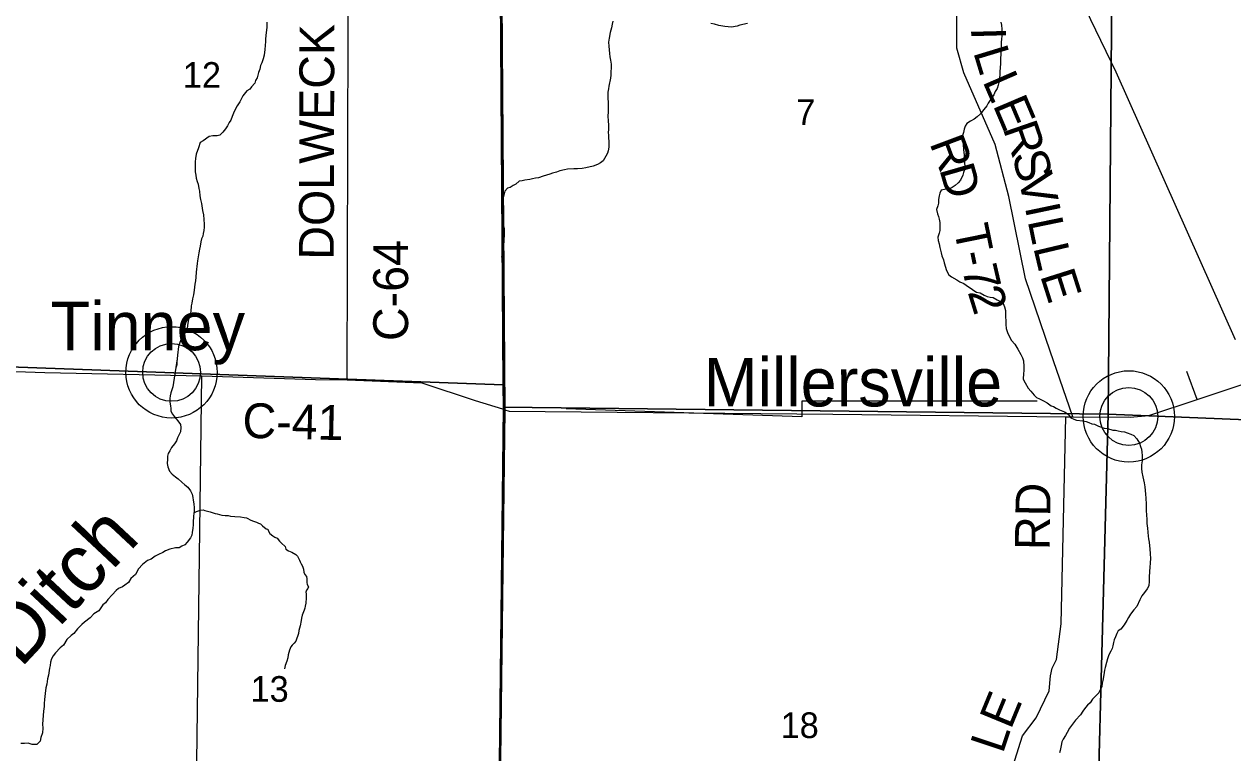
# Model space of a CAD drawing. Extents: x 1588073 to 2013523, y 1090242 to 1357120.
# Drawn here: x 1744211 to 1754621, y 1204560 to 1210833 of the extents above; entities that cross this region are included whole.
import ezdxf

# ---------------------------------------------------------------- set-up
doc = ezdxf.new("R2010")
doc.units = 0
for name, color, linetype in [('GM_X_County_Road', 7, 'Continuous'), ('GM_X_County_Road_Text', 7, 'Continuous'), ('GM_X_Major_River', 7, 'Continuous'), ('GM_X_Minor_River', 7, 'Continuous'), ('GM_X_Minor_River_Text', 7, 'Continuous'), ('GM_X_Rail_Line', 7, 'Continuous'), ('GM_X_Section', 7, 'Continuous'), ('GM_X_Section_Text', 7, 'Continuous'), ('GM_X_Township', 7, 'Continuous'), ('GM_X_Township_Road', 7, 'Continuous'), ('GM_X_Township_Road_Text', 7, 'Continuous'), ('GM_X_Unincorporated', 7, 'Continuous'), ('GM_X_Unincorporated_Location', 7, 'Continuous'), ('GM_X_Unincorporated_Text', 7, 'Continuous')]:
    doc.layers.add(name, color=color, linetype=linetype)

msp = doc.modelspace()

# ---------------------------------------------------------------- linework, layer by layer
at = {"layer": 'GM_X_County_Road'}
for points in [[(1746993, 1207772), (1747001, 1210785), (1747024, 1213004)], [(1716141, 1207831), (1721649, 1207886), (1727016, 1207966), (1732385, 1208037), (1737731, 1208067), (1740459, 1207970), (1744388, 1207833), (1745742, 1207804), (1746720, 1207775), (1746993, 1207772)], [(1745672, 1202488), (1745742, 1207804)], [(1746993, 1207772), (1747636, 1207744), (1748096, 1207592), (1748330, 1207520), (1748340, 1207517)], [(1748340, 1207517), (1748351, 1207513), (1748389, 1207502), (1751177, 1207475), (1753182, 1207451), (1753244, 1207452), (1753738, 1207449), (1753898, 1207463), (1754315, 1207603), (1754830, 1207775)]]:
    msp.add_lwpolyline(points, dxfattribs=at)
at = {"layer": 'GM_X_Major_River'}
for points in [[(1752628, 1210823), (1752632, 1210791), (1752632, 1210733), (1752628, 1210703), (1752626, 1210679), (1752626, 1210634), (1752624, 1210604), (1752622, 1210570), (1752619, 1210544), (1752619, 1210492), (1752615, 1210424), (1752613, 1210398), (1752611, 1210370), (1752605, 1210332), (1752601, 1210308), (1752591, 1210279), (1752573, 1210253), (1752563, 1210225), (1752541, 1210197), (1752513, 1210153), (1752501, 1210131), (1752477, 1210099), (1752448, 1210061), (1752420, 1210034), (1752394, 1210014), (1752362, 1209998), (1752330, 1209978), (1752316, 1209954), (1752308, 1209928), (1752300, 1209900), (1752294, 1209874), (1752296, 1209848), (1752296, 1209824), (1752298, 1209798), (1752302, 1209755), (1752306, 1209705), (1752308, 1209665), (1752310, 1209635), (1752313, 1209611), (1752309, 1209579), (1752301, 1209557), (1752295, 1209533), (1752275, 1209489), (1752255, 1209467), (1752229, 1209444), (1752203, 1209428), (1752181, 1209416), (1752151, 1209412), (1752109, 1209404), (1752097, 1209378), (1752093, 1209356), (1752087, 1209322), (1752085, 1209292), (1752081, 1209268), (1752069, 1209238), (1752077, 1209201), (1752085, 1209177), (1752091, 1209155), (1752097, 1209125), (1752098, 1209081), (1752096, 1209057), (1752092, 1209033), (1752080, 1208999), (1752084, 1208969), (1752092, 1208941), (1752098, 1208909), (1752108, 1208865), (1752116, 1208839), (1752128, 1208805), (1752134, 1208777), (1752155, 1208712), (1752175, 1208674), (1752197, 1208658), (1752243, 1208631), (1752271, 1208615), (1752305, 1208599), (1752345, 1208571), (1752367, 1208557), (1752389, 1208541), (1752414, 1208527), (1752444, 1208519), (1752478, 1208501), (1752506, 1208489), (1752532, 1208483), (1752556, 1208479), (1752592, 1208459), (1752620, 1208445), (1752644, 1208429), (1752654, 1208399), (1752662, 1208369), (1752664, 1208345), (1752665, 1208247), (1752669, 1208213), (1752683, 1208171), (1752715, 1208109), (1752743, 1208077), (1752769, 1208035), (1752796, 1207989), (1752810, 1207959), (1752818, 1207934), (1752820, 1207886)], [(1752622, 1210849), (1752628, 1210823)], [(1752820, 1207886), (1752820, 1207848), (1752818, 1207824), (1752814, 1207778), (1752832, 1207744), (1752858, 1207700), (1752880, 1207674), (1752909, 1207640), (1752931, 1207620), (1752955, 1207606), (1752991, 1207590), (1753023, 1207572), (1753055, 1207548), (1753077, 1207540), (1753099, 1207526), (1753129, 1207512), (1753171, 1207496), (1753203, 1207476), (1753226, 1207444), (1753252, 1207432), (1753274, 1207423), (1753330, 1207417), (1753358, 1207411), (1753380, 1207403), (1753406, 1207393), (1753430, 1207389), (1753464, 1207371), (1753514, 1207355), (1753540, 1207351), (1753586, 1207339), (1753610, 1207339), (1753632, 1207333), (1753659, 1207327), (1753687, 1207323), (1753711, 1207315), (1753741, 1207304), (1753767, 1207292), (1753795, 1207264), (1753817, 1207226), (1753827, 1207198), (1753833, 1207173), (1753837, 1207147), (1753841, 1207119), (1753839, 1207073), (1753834, 1207039), (1753834, 1207007), (1753838, 1206975), (1753846, 1206937), (1753856, 1206883), (1753864, 1206851), (1753870, 1206787), (1753872, 1206753), (1753873, 1206700), (1753873, 1206652), (1753877, 1206600), (1753879, 1206578), (1753881, 1206534), (1753887, 1206494), (1753891, 1206426), (1753895, 1206402), (1753899, 1206374), (1753906, 1206312), (1753910, 1206276), (1753912, 1206229), (1753908, 1206199), (1753906, 1206151), (1753904, 1206127), (1753900, 1206065), (1753900, 1206039), (1753896, 1205997), (1753882, 1205973), (1753859, 1205939), (1753837, 1205912), (1753821, 1205878), (1753795, 1205820), (1753769, 1205790), (1753739, 1205754), (1753723, 1205724), (1753707, 1205698), (1753685, 1205663), (1753655, 1205625), (1753633, 1205609), (1753621, 1205587), (1753611, 1205557), (1753599, 1205533), (1753593, 1205511), (1753587, 1205481), (1753583, 1205459), (1753569, 1205435), (1753553, 1205404), (1753542, 1205368), (1753532, 1205336), (1753520, 1205294), (1753516, 1205272), (1753510, 1205232), (1753502, 1205182), (1753496, 1205160), (1753492, 1205130), (1753468, 1205077), (1753412, 1205021), (1753392, 1204991)], [(1753392, 1204991), (1753368, 1204971), (1753352, 1204949), (1753330, 1204919), (1753310, 1204886), (1753267, 1204840), (1753231, 1204794), (1753215, 1204772), (1753193, 1204736), (1753179, 1204710), (1753159, 1204678), (1753149, 1204655), (1753143, 1204623), (1753135, 1204581), (1753129, 1204559)]]:
    msp.add_lwpolyline(points, dxfattribs=at)
at = {"layer": 'GM_X_Minor_River'}
for p, q in [((1752937, 1207588), (1750909, 1207588)), ((1750909, 1207588), (1750909, 1207588)), ((1750909, 1207588), (1750909, 1207453)), ((1750909, 1207453), (1748880, 1207520)), ((1750909, 1207453), (1750909, 1207453))]:
    msp.add_line(p, q, dxfattribs=at)
for points in [[(1746300, 1210850), (1746300, 1210806), (1746293, 1210735), (1746291, 1210705), (1746289, 1210683), (1746287, 1210649), (1746283, 1210615), (1746277, 1210565), (1746271, 1210535), (1746257, 1210499), (1746247, 1210477), (1746241, 1210444), (1746229, 1210418), (1746219, 1210370), (1746204, 1210348), (1746198, 1210324), (1746170, 1210294), (1746156, 1210272), (1746130, 1210258), (1746094, 1210216), (1746070, 1210163), (1746046, 1210131), (1746030, 1210097), (1746014, 1210067), (1746004, 1210037), (1745992, 1210007), (1745978, 1209985), (1745964, 1209959), (1745946, 1209932), (1745922, 1209904), (1745898, 1209878), (1745874, 1209872), (1745836, 1209872), (1745806, 1209866), (1745752, 1209828), (1745726, 1209814), (1745712, 1209769), (1745694, 1209715), (1745687, 1209677), (1745683, 1209649), (1745683, 1209611), (1745685, 1209561), (1745689, 1209533), (1745693, 1209507), (1745701, 1209479), (1745709, 1209455), (1745715, 1209419), (1745721, 1209394), (1745723, 1209356), (1745730, 1209322), (1745738, 1209288), (1745746, 1209228), (1745756, 1209190), (1745758, 1209150), (1745762, 1209110), (1745762, 1209086), (1745758, 1209056), (1745752, 1209032), (1745750, 1209008), (1745738, 1208986), (1745734, 1208959), (1745727, 1208923), (1745721, 1208895), (1745715, 1208865), (1745709, 1208829), (1745705, 1208795), (1745701, 1208771), (1745693, 1208699), (1745689, 1208655), (1745687, 1208622), (1745681, 1208594), (1745676, 1208544), (1745670, 1208504), (1745662, 1208468), (1745656, 1208432), (1745650, 1208408), (1745646, 1208358), (1745638, 1208326), (1745628, 1208290), (1745622, 1208259), (1745614, 1208217), (1745602, 1208185), (1745590, 1208159), (1745580, 1208137), (1745560, 1208115), (1745551, 1208093), (1745541, 1208059), (1745537, 1208033), (1745535, 1208009), (1745531, 1207984), (1745529, 1207952)], [(1749281, 1210860), (1749275, 1210832), (1749269, 1210802), (1749257, 1210762), (1749249, 1210713), (1749245, 1210679), (1749247, 1210643), (1749249, 1210611), (1749253, 1210579), (1749255, 1210553), (1749260, 1210523), (1749266, 1210489), (1749266, 1210455), (1749264, 1210425), (1749264, 1210395), (1749262, 1210369), (1749248, 1210298), (1749244, 1210276), (1749238, 1210246), (1749238, 1210196), (1749241, 1210158), (1749241, 1210078), (1749239, 1210040), (1749241, 1210002), (1749243, 1209962), (1749243, 1209927), (1749241, 1209899), (1749243, 1209877), (1749245, 1209853), (1749247, 1209823), (1749248, 1209773), (1749240, 1209743), (1749234, 1209721), (1749222, 1209697), (1749198, 1209657), (1749176, 1209639), (1749150, 1209624), (1749112, 1209610), (1749050, 1209596), (1749016, 1209590), (1748976, 1209588), (1748944, 1209586), (1748890, 1209584), (1748865, 1209580), (1748825, 1209569), (1748795, 1209559), (1748761, 1209549), (1748739, 1209541)], [(1750442, 1210839), (1750374, 1210823), (1750352, 1210817), (1750302, 1210808), (1750274, 1210810), (1750246, 1210814), (1750194, 1210822), (1750158, 1210832), (1750124, 1210838)], [(1748739, 1209541), (1748709, 1209533), (1748681, 1209525), (1748641, 1209511), (1748615, 1209507), (1748589, 1209501), (1748567, 1209497), (1748523, 1209490), (1748499, 1209484), (1748475, 1209480), (1748445, 1209456), (1748423, 1209444), (1748397, 1209428), (1748373, 1209422), (1748351, 1209396), (1748335, 1209327), (1748329, 1209293), (1748328, 1209263), (1748332, 1209225), (1748332, 1209193), (1748334, 1209171), (1748336, 1209139), (1748340, 1209095), (1748344, 1209073), (1748346, 1209039), (1748344, 1209007), (1748342, 1208985), (1748342, 1208955), (1748334, 1208916), (1748333, 1208890), (1748329, 1208862), (1748323, 1208826)], [(1745529, 1207952), (1745493, 1207710), (1745482, 1207686), (1745474, 1207660), (1745468, 1207633), (1745466, 1207609), (1745466, 1207579), (1745472, 1207547), (1745474, 1207523), (1745476, 1207501), (1745490, 1207475), (1745506, 1207451), (1745534, 1207417), (1745558, 1207387), (1745560, 1207361), (1745557, 1207323), (1745545, 1207301), (1745533, 1207273), (1745523, 1207245), (1745507, 1207219), (1745481, 1207188), (1745465, 1207160), (1745451, 1207136), (1745447, 1207114), (1745445, 1207088), (1745443, 1207052), (1745449, 1207022), (1745463, 1206984), (1745485, 1206960), (1745514, 1206936), (1745538, 1206918), (1745570, 1206890), (1745594, 1206868), (1745620, 1206848), (1745644, 1206816), (1745658, 1206788), (1745664, 1206758), (1745668, 1206736), (1745674, 1206702), (1745676, 1206668), (1745675, 1206628), (1745674, 1206625)], [(1745529, 1207952), (1745527, 1207922), (1745525, 1207900), (1745519, 1207874)], [(1745678, 1206628), (1745696, 1206637), (1745714, 1206644), (1745728, 1206650), (1745752, 1206651), (1745768, 1206647), (1745814, 1206634), (1745855, 1206619), (1745875, 1206616), (1745913, 1206605), (1745943, 1206602), (1745969, 1206602), (1745989, 1206597), (1746025, 1206594), (1746075, 1206591), (1746105, 1206586), (1746125, 1206584), (1746139, 1206577), (1746157, 1206567), (1746178, 1206558), (1746196, 1206552), (1746212, 1206545), (1746230, 1206537), (1746246, 1206531), (1746263, 1206514), (1746295, 1206489), (1746309, 1206485), (1746316, 1206467), (1746328, 1206448), (1746352, 1206428), (1746369, 1206417), (1746389, 1206407), (1746410, 1206382), (1746428, 1206365), (1746459, 1206335), (1746465, 1206312), (1746489, 1206298), (1746518, 1206287), (1746550, 1206266), (1746566, 1206254), (1746573, 1206235), (1746583, 1206219), (1746588, 1206205), (1746598, 1206187), (1746609, 1206166), (1746617, 1206140), (1746620, 1206114), (1746628, 1206096), (1746643, 1206077), (1746647, 1206059), (1746646, 1206025), (1746648, 1206009), (1746659, 1205989), (1746655, 1205975), (1746644, 1205959), (1746638, 1205943), (1746640, 1205929), (1746639, 1205913), (1746639, 1205895), (1746636, 1205847), (1746631, 1205823), (1746629, 1205805), (1746622, 1205789), (1746618, 1205773), (1746611, 1205759), (1746607, 1205745), (1746600, 1205718), (1746596, 1205698), (1746589, 1205654), (1746578, 1205614), (1746573, 1205586), (1746550, 1205520), (1746537, 1205505), (1746519, 1205487), (1746508, 1205471), (1746496, 1205444), (1746485, 1205404), (1746482, 1205378), (1746473, 1205350), (1746460, 1205312), (1746454, 1205282)], [(1745674, 1206625), (1745671, 1206591), (1745667, 1206547), (1745667, 1206523), (1745663, 1206495), (1745659, 1206457), (1745655, 1206435), (1745645, 1206411), (1745615, 1206373), (1745595, 1206349), (1745569, 1206339), (1745545, 1206324), (1745515, 1206326), (1745467, 1206314), (1745429, 1206298), (1745407, 1206284), (1745367, 1206268), (1745339, 1206254), (1745305, 1206226), (1745275, 1206215), (1745231, 1206181), (1745195, 1206143), (1745169, 1206095), (1745131, 1206061), (1745109, 1206027), (1745079, 1206004), (1745057, 1205990), (1745025, 1205974), (1745003, 1205958), (1744969, 1205920), (1744933, 1205880), (1744912, 1205852), (1744890, 1205833), (1744854, 1205783), (1744812, 1205755), (1744780, 1205721), (1744730, 1205685), (1744708, 1205665), (1744672, 1205628), (1744638, 1205586), (1744616, 1205570), (1744580, 1205534), (1744550, 1205486), (1744522, 1205464), (1744480, 1205421), (1744460, 1205395), (1744446, 1205369), (1744438, 1205341), (1744434, 1205311), (1744430, 1205289), (1744422, 1205227), (1744413, 1205197), (1744407, 1205150), (1744397, 1205118), (1744391, 1205070), (1744387, 1205020), (1744383, 1204984), (1744383, 1204960), (1744379, 1204918), (1744373, 1204844), (1744370, 1204806)], [(1744370, 1204806), (1744372, 1204771), (1744368, 1204733), (1744354, 1204691), (1744348, 1204661), (1744320, 1204631), (1744280, 1204631), (1744246, 1204643), (1744214, 1204641), (1744182, 1204641)]]:
    msp.add_lwpolyline(points, dxfattribs=at)
at = {"layer": 'GM_X_Rail_Line'}
msp.add_lwpolyline([(1754643, 1208116), (1753615, 1210421), (1753398, 1210870), (1753153, 1211415), (1753006, 1211739), (1752682, 1212447), (1752522, 1212792), (1751948, 1214039), (1751336, 1215366), (1750947, 1216211), (1750616, 1216928), (1750356, 1217494)], dxfattribs=at)
at = {"layer": 'GM_X_Section'}
for points in [[(1743111, 1213218), (1748294, 1213021), (1748302, 1212775), (1748337, 1207728), (1743214, 1207914)], [(1748302, 1212775), (1753594, 1212752), (1753547, 1207474), (1748341, 1207536), (1748337, 1207728)], [(1753594, 1212752), (1758691, 1212606), (1758457, 1207275), (1753547, 1207474)], [(1743214, 1207914), (1748337, 1207728), (1748341, 1207536), (1748281, 1202438), (1743052, 1202631)], [(1748341, 1207536), (1753547, 1207474), (1753407, 1202156), (1748282, 1202280), (1748281, 1202438)], [(1753547, 1207474), (1758457, 1207275), (1758404, 1201985), (1753407, 1202156)]]:
    msp.add_lwpolyline(points, close=True, dxfattribs=at)
at = {"layer": 'GM_X_Township'}
for points in [[(1748292, 1218179), (1748310, 1212997), (1748351, 1207513), (1748289, 1202425), (1748226, 1199734), (1748071, 1195710), (1748047, 1195257), (1747861, 1191787), (1747540, 1186457), (1744883, 1186601), (1744864, 1186602), (1742235, 1186736), (1738911, 1186836), (1736260, 1186860), (1734258, 1186854), (1734077, 1186854), (1731609, 1186841), (1731389, 1186838), (1730001, 1186827)], [(1755657, 1186096), (1753019, 1186176), (1752834, 1186185), (1747540, 1186457), (1747861, 1191787), (1748047, 1195257), (1748071, 1195710), (1748226, 1199734), (1748289, 1202425), (1748351, 1207513), (1748310, 1212997), (1748292, 1218179), (1749555, 1218191), (1750447, 1218186), (1750483, 1218186), (1750682, 1218185), (1750762, 1218185), (1750966, 1218184), (1751286, 1218183), (1751609, 1218181), (1753711, 1218179), (1756196, 1218155)]]:
    msp.add_lwpolyline(points, dxfattribs=at)
at = {"layer": 'GM_X_Township_Road'}
for points in [[(1753244, 1207452), (1753049, 1208019), (1752836, 1208641), (1752691, 1209349), (1752573, 1209796), (1752304, 1210413), (1752244, 1210625), (1752250, 1211845), (1752250, 1212669), (1752259, 1212705), (1752245, 1212727), (1752195, 1212744), (1751167, 1212761), (1750918, 1212768)], [(1754315, 1207603), (1754224, 1207844)], [(1752047, 1202165), (1752578, 1203970), (1752808, 1204706), (1752926, 1204861), (1753038, 1205094), (1753051, 1205224), (1753066, 1205288), (1753103, 1205362), (1753141, 1205671), (1753182, 1207451)]]:
    msp.add_lwpolyline(points, dxfattribs=at)
at = {"layer": 'GM_X_Unincorporated'}
for centre, radius in [((1745481, 1207835), 393), ((1745481, 1207835), 249), ((1753725, 1207456), 393), ((1753725, 1207456), 249)]:
    msp.add_circle(centre, radius, dxfattribs=at)
at = {"layer": 'GM_X_Unincorporated_Location'}
for p, q in [((1745481, 1207835), (1745481, 1207835)), ((1753725, 1207456), (1753725, 1207456))]:
    msp.add_line(p, q, dxfattribs=at)

# ---------------------------------------------------------------- texts
at = {"layer": 'GM_X_County_Road_Text'}
for s, rotation, p in [('DOLWECK', 89.8627, (1746878, 1208805)), ('C-64', 90, (1747518, 1208105)), ('C-41', 358.637, (1746089, 1207272))]:
    msp.add_text(s, height=300, rotation=rotation, dxfattribs=at).set_placement(p)
at = {"layer": 'GM_X_Minor_River_Text'}
msp.add_text('Ditch', height=500.2, rotation=46.9191, dxfattribs=at).set_placement((1744181, 1205282))
at = {"layer": 'GM_X_Section_Text'}
for s, p in [('12', (1745578, 1210285)), ('7', (1750860, 1209965)), ('13', (1746161, 1204999)), ('18', (1750726, 1204687))]:
    msp.add_text(s, height=221, rotation=0, dxfattribs=at).set_placement(p)
at = {"layer": 'GM_X_Township_Road_Text'}
for s, rotation, p in [('I', 271.4811, (1752366, 1210804)), ('L', 286.9311, (1752383, 1210594)), ('L', 293.5524, (1752462, 1210343)), ('E', 293.0334, (1752551, 1210138)), ('R', 289.0644, (1752637, 1209937)), ('R', 290.541, (1752006, 1209810)), ('S', 285.0395, (1752716, 1209709)), ('D', 286.0665, (1752091, 1209585)), ('V', 283.3246, (1752768, 1209516)), ('I', 281.8396, (1752828, 1209261)), ('L', 281.6075, (1752853, 1209141)), ('T', 281.5243, (1752215, 1209079)), ('L', 283.3359, (1752901, 1208912)), ('-', 281.8352, (1752260, 1208858)), ('7', 283.0548, (1752287, 1208730)), ('E', 287.5855, (1752959, 1208670)), ('2', 287.11, (1752335, 1208528)), ('RD', 89.0128, (1753043, 1206303)), ('E', 67.5794, (1752708, 1204753)), ('L', 71.5684, (1752639, 1204545))]:
    msp.add_text(s, height=300, rotation=rotation, dxfattribs=at).set_placement(p)
at = {"layer": 'GM_X_Unincorporated_Text'}
for s, p in [('Tinney', (1744440, 1208026)), ('Millersville', (1750063, 1207542))]:
    msp.add_text(s, height=417, rotation=0, dxfattribs=at).set_placement(p)

doc.saveas('drawing.dxf')
